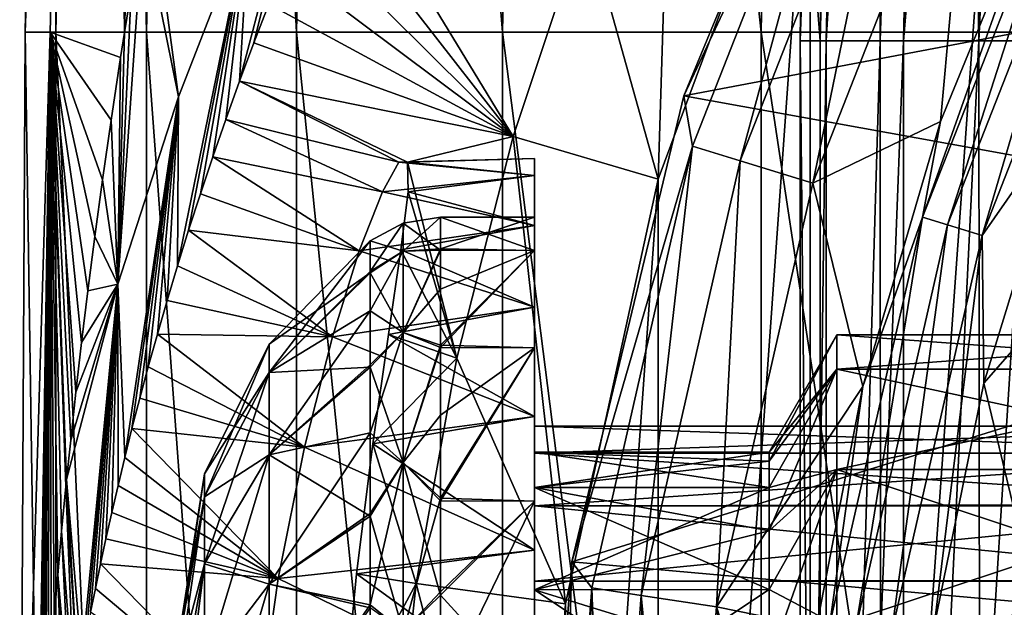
# Model space of a CAD drawing. Header units: metres. Extents: x -62 to 150, y -92 to 92.
# Tile 303 of 656: x -15.19 to -11, y 1.84 to 4.34. Entities that reach past the tile are written whole.
import ezdxf

# ---------------------------------------------------------------- set-up
doc = ezdxf.new("R2010")
doc.units = ezdxf.units.M
doc.layers.add('solid_500615', color=7, linetype='CONTINUOUS')

msp = doc.modelspace()

# ---------------------------------------------------------------- linework, layer by layer
at = {"layer": 'solid_500615'}
for points in [[(-15.168158, 4.287668), (-15.060764, 10.058664), (-14.852568, 12.938643, -1.909654)], [(-15.061986, 4.287669, -1.791527), (-15.168158, 4.287668), (-14.852568, 12.938643, -1.909654)], [(-14.74527, 4.285946, -3.556768), (-15.061986, 4.287669, -1.791527), (-14.852568, 12.938643, -1.909654)], [(-15.038392, 4.287668, 1.979842), (-14.974831, 12.938643), (-15.060764, 10.058664)], [(-14.846719, 12.938643, 1.954608), (-14.974831, 12.938643), (-15.038392, 4.287668, 1.979842)], [(-14.846719, 12.938643, 1.954608), (-15.038392, 4.287668, 1.979842), (-14.651315, 4.287668, 3.925808)], [(-14.74527, 4.285946, -3.556768), (-14.852568, 12.938643, -1.909654), (-14.487776, 12.938644, -3.788125)], [(-14.464576, 12.938643, 3.875771), (-14.846719, 12.938643, 1.954608), (-14.651315, 4.287668, 3.925808)], [(-14.716812, 4.461192, -3.66452), (-14.74527, 4.285946, -3.556768), (-14.487776, 12.938644, -3.788125)], [(-14.464576, 12.938643, 3.875771), (-14.651315, 4.287668, 3.925808), (-14.01355, 4.287668, 5.804603)], [(-13.83494, 12.938643, 5.730619), (-14.464576, 12.938643, 3.875771), (-14.01355, 4.287668, 5.804603)], [(-13.83494, 12.938643, 5.730619), (-14.01355, 4.287668, 5.804603), (-13.136009, 4.287668, 7.584079)], [(-12.968584, 12.938643, 7.487415), (-13.83494, 12.938643, 5.730619), (-13.136009, 4.287668, 7.584079)], [(-12.968584, 12.938643, 7.487415), (-13.136009, 4.287668, 7.584079), (-12.033709, 4.287668, 9.233789)], [(-11.880332, 12.938643, 9.116099), (-12.968584, 12.938643, 7.487415), (-12.033709, 4.287668, 9.233789)], [(-11.880332, 12.938643, 9.116099), (-12.033709, 4.287668, 9.233789), (-10.725507, 4.287668, 10.725507)], [(-10.588804, 12.938643, 10.588804), (-11.880332, 12.938643, 9.116099), (-10.725507, 4.287668, 10.725507)], [(-11.868361, 4.250968), (-11.856624, 5.200346), (-11.567932, 12.827892, 1.589976)], [(-11.757819, 4.250968, 1.616075), (-11.868361, 4.250968), (-11.567932, 12.827892, 1.589976)], [(-11.782944, 4.250968, -1.421354), (-11.67669, 12.827892), (-11.856624, 5.200346)], [(-11.567932, 12.827892, -1.589976), (-11.67669, 12.827892), (-11.782944, 4.250968, -1.421354)], [(-11.567932, 12.827892, -1.589976), (-11.782944, 4.250968, -1.421354), (-11.527919, 4.250968, -2.822249)], [(-11.757819, 4.250968, 1.616075), (-11.567932, 12.827892, 1.589976), (-11.243687, 12.827892, 3.150333)], [(-11.42825, 4.250968, 3.202046), (-11.757819, 4.250968, 1.616075), (-11.243687, 12.827892, 3.150333)], [(-11.243687, 12.827892, -3.150333), (-11.567932, 12.827892, -1.589976), (-11.527919, 4.250968, -2.822249)], [(-11.243687, 12.827892, -3.150333), (-11.527919, 4.250968, -2.822249), (-11.106958, 4.250968, -4.18252)], [(-11.42825, 4.250968, 3.202046), (-11.243687, 12.827892, 3.150333), (-10.709991, 12.827892, 4.652006)], [(-10.885796, 4.250968, 4.728368), (-11.42825, 4.250968, 3.202046), (-10.709991, 12.827892, 4.652006)], [(-10.709991, 12.827892, -4.652006), (-11.243687, 12.827892, -3.150333), (-11.106958, 4.250968, -4.18252)], [(-10.709991, 12.827892, -4.652006), (-11.106958, 4.250968, -4.18252), (-10.526122, 4.250968, -5.482587)], [(-15.038392, 4.287668, 1.979842), (-15.060764, 10.058664), (-15.168158, 4.287668)], [(-11.825717, -5.398914, -33), (-11.825717, 5.398914, -33), (-10.935655, 7.029237, -33)], [(-10.935655, -7.029237, -33), (-11.825717, -5.398914, -33), (-10.935655, 7.029237, -33)], [(-11.583344, 5.901281, -33), (-12.363877, 4.016718, -33), (-7.864641, 4.869028, -33)], [(-11.621624, 5.596679, -36.644981), (-12.363877, 4.016718, -33), (-11.583344, 5.901281, -33)], [(-12.409822, 5.667376, -30.20178), (-12.473087, 3.662042, -33), (-12.782509, 4.76763, -30.20178)], [(-12.409822, 5.667376, -30.20178), (-11.825717, 5.398914, -33), (-12.473087, 3.662042, -33)], [(-11.621624, 5.596679, -36.644981), (-12.325962, 3.802056, -36.644981), (-12.363877, 4.016718, -33)], [(-12.12293, 3.739429, -40.296143), (-12.325962, 3.802056, -36.644981), (-11.621624, 5.596679, -36.644981)], [(-11.430193, 5.504491, -40.296143), (-12.12293, 3.739429, -40.296143), (-11.621624, 5.596679, -36.644981)], [(-13.867735, 5.552179, -7.153459), (-14.194847, 4.241316, -7.338643), (-14.255876, 4.078034, -7.089981)], [(-14.213125, 4.789866, -5.977033), (-13.867735, 5.552179, -7.153459), (-14.255876, 4.078034, -7.089981)], [(-13.867735, 5.552179, -7.153459), (-14.130992, 4.406277, -7.590341), (-14.194847, 4.241316, -7.338643)], [(-11.430193, 5.504491, -40.296143), (-11.813667, 3.644034, -43.939133), (-12.12293, 3.739429, -40.296143)], [(-11.430193, 5.504491, -40.296143), (-11.138604, 5.364069, -43.939133), (-11.813667, 3.644034, -43.939133)], [(-12.473087, -3.662042, -33), (-12.473087, 3.662042, -33), (-11.825717, 5.398914, -33)], [(-11.825717, -5.398914, -33), (-12.473087, -3.662042, -33), (-11.825717, 5.398914, -33)], [(-11.813667, 3.644034, -43.939133), (-11.138604, 5.364069, -43.939133), (-11.270962, 3.906927, -47.566944)], [(-11.138604, 5.364069, -43.939133), (-10.769624, 5.129703, -47.566944), (-11.270962, 3.906927, -47.566944)], [(-11.782944, 4.250968, -1.421354), (-11.856624, 5.200346), (-11.868361, 4.250968)], [(-11.346405, 3.499902, -47.736504), (-10.769624, 5.129703, -47.566944), (-10.698042, 5.151906, -47.736504)], [(-11.346405, 3.499902, -47.736504), (-10.698042, 5.151906, -47.736504), (-11.239992, 3.467078, -47.876362)], [(-11.346405, 3.499902, -47.736504), (-11.270962, 3.906927, -47.566944), (-10.769624, 5.129703, -47.566944)], [(-10.698042, 5.151906, -47.736504), (-10.59771, 5.103588, -47.876362), (-11.239992, 3.467078, -47.876362)], [(-13.921778, 4.910663, -8.362004), (-13.845437, 5.082803, -8.626003), (-13.090059, 3.843588, -30.20178)], [(-13.845437, 5.082803, -8.626003), (-12.782509, 4.76763, -30.20178), (-13.090059, 3.843588, -30.20178)], [(-11.239992, 3.467078, -47.876362), (-10.59771, 5.103588, -47.876362), (-11.093368, 3.421851, -47.968102)], [(-10.59771, 5.103588, -47.876362), (-10.459463, 5.037012, -47.968102), (-11.093368, 3.421851, -47.968102)], [(-11.093368, 3.421851, -47.968102), (-10.459463, 5.037012, -47.968102), (-10.735038, 3.933686, -48)], [(-14.515214, 4.011753, -4.792316), (-14.666526, 4.757294, -3.846935), (-14.637876, 4.919006, -3.946765)], [(-14.515214, 4.011753, -4.792316), (-14.637876, 4.919006, -3.946765), (-14.213125, 4.789866, -5.977033)], [(-13.994617, 4.740814, -8.101774), (-13.921778, 4.910663, -8.362004), (-13.090059, 3.843588, -30.20178)], [(-12.363877, 4.016718, -33), (-8.62553, 3.340835, -33), (-7.864641, 4.869028, -33)], [(-14.213125, 4.789866, -5.977033), (-14.472713, 3.444464, -6.129144), (-14.519917, 3.293078, -5.900732)], [(-14.515214, 4.011753, -4.792316), (-14.213125, 4.789866, -5.977033), (-14.519917, 3.293078, -5.900732)], [(-14.213125, 4.789866, -5.977033), (-14.42261, 3.599301, -6.363318), (-14.472713, 3.444464, -6.129144)], [(-14.213125, 4.789866, -5.977033), (-14.369851, 3.756492, -6.601418), (-14.42261, 3.599301, -6.363318)], [(-14.213125, 4.789866, -5.977033), (-14.31424, 3.916261, -6.843979), (-14.369851, 3.756492, -6.601418)], [(-14.213125, 4.789866, -5.977033), (-14.255876, 4.078034, -7.089981), (-14.31424, 3.916261, -6.843979)], [(-14.774575, 3.214621, -3.602419), (-14.716812, 4.461192, -3.66452), (-14.666526, 4.757294, -3.846935)], [(-14.774575, 3.214621, -3.602419), (-14.666526, 4.757294, -3.846935), (-14.515214, 4.011753, -4.792316)], [(-14.064238, 4.572891, -7.844835), (-13.994617, 4.740814, -8.101774), (-13.090059, 3.843588, -30.20178)], [(-12.782509, 4.76763, -30.20178), (-12.473087, 3.662042, -33), (-13.090059, 3.843588, -30.20178)], [(-14.130992, 4.406277, -7.590341), (-14.064238, 4.572891, -7.844835), (-13.090059, 3.843588, -30.20178)], [(-14.774575, 3.214621, -3.602419), (-14.74527, 4.285946, -3.556768), (-14.716812, 4.461192, -3.66452)], [(-14.194847, 4.241316, -7.338643), (-14.130992, 4.406277, -7.590341), (-13.090059, 3.843588, -30.20178)], [(-15.192, 0), (-15.168158, 4.287668), (-15.061986, 4.287669, -1.791527)], [(-15.167284, -4.365465), (-15.192, 0), (-15.061986, 4.287669, -1.791527)], [(-15.037526, -4.365465, 1.979728), (-15.168158, 4.287668), (-15.192, 0)], [(-15.038392, 4.287668, 1.979842), (-15.168158, 4.287668), (-15.037526, -4.365465, 1.979728)], [(-15.12563, 0.152616, -1.418181), (-15.167284, -4.365465), (-15.061986, 4.287669, -1.791527)], [(-15.123478, 0.308839, -1.439971), (-15.12563, 0.152616, -1.418181), (-15.061986, 4.287669, -1.791527)], [(-15.119822, 0.469337, -1.4762), (-15.123478, 0.308839, -1.439971), (-15.061986, 4.287669, -1.791527)], [(-15.114792, 0.631377, -1.524538), (-15.119822, 0.469337, -1.4762), (-15.061986, 4.287669, -1.791527)], [(-15.108299, 0.79367, -1.584723), (-15.114792, 0.631377, -1.524538), (-15.061986, 4.287669, -1.791527)], [(-15.100653, 0.95683, -1.652597), (-15.108299, 0.79367, -1.584723), (-15.061986, 4.287669, -1.791527)], [(-15.091864, 1.120777, -1.727144), (-15.100653, 0.95683, -1.652597), (-15.061986, 4.287669, -1.791527)], [(-15.081957, 1.28639, -1.80727), (-15.091864, 1.120777, -1.727144), (-15.061986, 4.287669, -1.791527)], [(-15.070865, 1.453724, -1.892785), (-15.081957, 1.28639, -1.80727), (-15.061986, 4.287669, -1.791527)], [(-15.058554, 1.62458, -1.983142), (-15.070865, 1.453724, -1.892785), (-15.061986, 4.287669, -1.791527)], [(-14.762053, 4.179657, -3.491532), (-15.061986, 4.287669, -1.791527), (-14.74527, 4.285946, -3.556768)], [(-15.044929, 1.799085, -2.07833), (-15.058554, 1.62458, -1.983142), (-15.061986, 4.287669, -1.791527)], [(-15.029872, 1.978638, -2.178432), (-15.044929, 1.799085, -2.07833), (-15.061986, 4.287669, -1.791527)], [(-15.013269, 2.163347, -2.283469), (-15.029872, 1.978638, -2.178432), (-15.061986, 4.287669, -1.791527)], [(-14.994971, 2.354215, -2.393611), (-15.013269, 2.163347, -2.283469), (-15.061986, 4.287669, -1.791527)], [(-14.992064, 2.383453, -2.410621), (-14.994971, 2.354215, -2.393611), (-15.061986, 4.287669, -1.791527)], [(-14.974841, 2.551395, -2.508896), (-14.992064, 2.383453, -2.410621), (-15.061986, 4.287669, -1.791527)], [(-14.952731, 2.755404, -2.629374), (-14.974841, 2.551395, -2.508896), (-15.061986, 4.287669, -1.791527)], [(-14.92841, 2.967047, -2.755486), (-14.952731, 2.755404, -2.629374), (-15.061986, 4.287669, -1.791527)], [(-14.901611, 3.187318, -2.887684), (-14.92841, 2.967047, -2.755486), (-15.061986, 4.287669, -1.791527)], [(-14.871984, 3.417492, -3.02671), (-14.901611, 3.187318, -2.887684), (-15.061986, 4.287669, -1.791527)], [(-14.839194, 3.658488, -3.17302), (-14.871984, 3.417492, -3.02671), (-15.061986, 4.287669, -1.791527)], [(-14.802708, 3.912164, -3.327761), (-14.839194, 3.658488, -3.17302), (-15.061986, 4.287669, -1.791527)], [(-14.762053, 4.179657, -3.491532), (-14.802708, 3.912164, -3.327761), (-15.061986, 4.287669, -1.791527)], [(-15.038392, 4.287668, 1.979842), (-15.037526, -4.365465, 1.979728), (-14.650472, -4.365465, 3.925582)], [(-14.651315, 4.287668, 3.925808), (-15.038392, 4.287668, 1.979842), (-14.650472, -4.365465, 3.925582)], [(-14.774575, 3.214621, -3.602419), (-14.762053, 4.179657, -3.491532), (-14.74527, 4.285946, -3.556768)], [(-14.651315, 4.287668, 3.925808), (-14.650472, -4.365465, 3.925582), (-14.012744, -4.365465, 5.804268)], [(-14.01355, 4.287668, 5.804603), (-14.651315, 4.287668, 3.925808), (-14.012744, -4.365465, 5.804268)], [(-14.01355, 4.287668, 5.804603), (-14.012744, -4.365465, 5.804268), (-13.135254, -4.365465, 7.583642)], [(-13.136009, 4.287668, 7.584079), (-14.01355, 4.287668, 5.804603), (-13.135254, -4.365465, 7.583642)], [(-13.136009, 4.287668, 7.584079), (-13.135254, -4.365465, 7.583642), (-12.033015, -4.365465, 9.233257)], [(-12.033709, 4.287668, 9.233789), (-13.136009, 4.287668, 7.584079), (-12.033015, -4.365465, 9.233257)], [(-12.033709, 4.287668, 9.233789), (-12.033015, -4.365465, 9.233257), (-10.72489, -4.365465, 10.72489)], [(-10.725507, 4.287668, 10.725507), (-12.033709, 4.287668, 9.233789), (-10.72489, -4.365465, 10.72489)], [(-14.255876, 4.078034, -7.089981), (-14.194847, 4.241316, -7.338643), (-13.090059, 3.843588, -30.20178)], [(-11.867496, -4.328099), (-11.868361, 4.250968), (-11.757819, 4.250968, 1.616075)], [(-11.781221, -4.328099, -1.428386), (-11.868361, 4.250968), (-11.867496, -4.328099)], [(-11.782944, 4.250968, -1.421354), (-11.868361, 4.250968), (-11.781221, -4.328099, -1.428386)], [(-11.756961, -4.328099, 1.615957), (-11.867496, -4.328099), (-11.757819, 4.250968, 1.616075)], [(-11.782944, 4.250968, -1.421354), (-11.781221, -4.328099, -1.428386), (-11.527919, 4.250968, -2.822249)], [(-11.527919, 4.250968, -2.822249), (-11.781221, -4.328099, -1.428386), (-11.523651, -4.328099, -2.836003)], [(-11.756961, -4.328099, 1.615957), (-11.757819, 4.250968, 1.616075), (-11.42825, 4.250968, 3.202046)], [(-11.427417, -4.328099, 3.201812), (-11.756961, -4.328099, 1.615957), (-11.42825, 4.250968, 3.202046)], [(-11.527919, 4.250968, -2.822249), (-11.523651, -4.328099, -2.836003), (-11.106958, 4.250968, -4.18252)], [(-11.106958, 4.250968, -4.18252), (-11.523651, -4.328099, -2.836003), (-11.098532, -4.328099, -4.202386)], [(-11.427417, -4.328099, 3.201812), (-11.42825, 4.250968, 3.202046), (-10.885796, 4.250968, 4.728368)], [(-10.885001, -4.328099, 4.728023), (-11.427417, -4.328099, 3.201812), (-10.885796, 4.250968, 4.728368)], [(-11.106958, 4.250968, -4.18252), (-11.098532, -4.328099, -4.202386), (-10.526122, 4.250968, -5.482587)], [(-10.526122, 4.250968, -5.482587), (-11.098532, -4.328099, -4.202386), (-10.512043, -4.328099, -5.507668)], [(-14.774575, 3.214621, -3.602419), (-14.802708, 3.912164, -3.327761), (-14.762053, 4.179657, -3.491532)], [(-13.576791, 3.734347, -21.657721), (-14.31424, 3.916261, -6.843979), (-14.255876, 4.078034, -7.089981)], [(-13.540338, 3.733923, -22.34687), (-14.255876, 4.078034, -7.089981), (-13.090059, 3.843588, -30.20178)], [(-13.540338, 3.733923, -22.34687), (-13.576791, 3.734347, -21.657721), (-14.255876, 4.078034, -7.089981)], [(-14.774575, 3.214621, -3.602419), (-14.515214, 4.011753, -4.792316), (-14.744657, 2.476878, -4.680132)], [(-14.515214, 4.011753, -4.792316), (-14.713731, 2.600808, -4.863965), (-14.744657, 2.476878, -4.680132)], [(-14.515214, 4.011753, -4.792316), (-14.680366, 2.729667, -5.055821), (-14.713731, 2.600808, -4.863965)], [(-14.515214, 4.011753, -4.792316), (-14.644451, 2.863337, -5.255451), (-14.680366, 2.729667, -5.055821)], [(-14.515214, 4.011753, -4.792316), (-14.605782, 3.002023, -5.463104), (-14.644451, 2.863337, -5.255451)], [(-14.515214, 4.011753, -4.792316), (-14.564222, 3.145601, -5.678756), (-14.605782, 3.002023, -5.463104)], [(-14.515214, 4.011753, -4.792316), (-14.519917, 3.293078, -5.900732), (-14.564222, 3.145601, -5.678756)], [(-12.363877, 4.016718, -33), (-12.839992, 2.033341, -33), (-8.62553, 3.340835, -33)], [(-12.325962, 3.802056, -36.644981), (-12.839992, 2.033341, -33), (-12.363877, 4.016718, -33)], [(-14.774575, 3.214621, -3.602419), (-14.839194, 3.658488, -3.17302), (-14.802708, 3.912164, -3.327761)], [(-13.646555, 3.608002, -20.977835), (-14.369851, 3.756492, -6.601418), (-14.31424, 3.916261, -6.843979)], [(-13.576791, 3.734347, -21.657721), (-13.646555, 3.608002, -20.977835), (-14.31424, 3.916261, -6.843979)], [(-11.813667, 3.644034, -43.939133), (-11.270962, 3.906927, -47.566944), (-11.600495, 2.779775, -47.566944)], [(-11.346405, 3.499902, -47.736504), (-11.600495, 2.779775, -47.566944), (-11.270962, 3.906927, -47.566944)], [(-11.093368, 3.421851, -47.968102), (-10.735038, 3.933686, -48), (-11.086401, 2.793801, -48)], [(-11.086401, 2.793801, -48), (-10.735038, 3.933686, -48), (-10.40414, 3.571187, -48)], [(-13.540338, 3.733923, -22.34687), (-13.090059, 3.843588, -30.20178), (-13.330906, 2.899961, -30.20178)], [(-13.090059, 3.843588, -30.20178), (-12.866927, 1.854156, -33), (-13.330906, 2.899961, -30.20178)], [(-13.090059, 3.843588, -30.20178), (-12.473087, 3.662042, -33), (-12.866927, 1.854156, -33)], [(-12.325962, 3.802056, -36.644981), (-12.754958, 1.922501, -36.644981), (-12.839992, 2.033341, -33)], [(-12.544859, 1.890833, -40.296143), (-12.754958, 1.922501, -36.644981), (-12.325962, 3.802056, -36.644981)], [(-12.12293, 3.739429, -40.296143), (-12.544859, 1.890833, -40.296143), (-12.325962, 3.802056, -36.644981)], [(-13.745533, 3.357125, -20.329008), (-14.42261, 3.599301, -6.363318), (-14.369851, 3.756492, -6.601418)], [(-13.646555, 3.608002, -20.977835), (-13.745533, 3.357125, -20.329008), (-14.369851, 3.756492, -6.601418)], [(-13, 3.678005, -21.269817), (-13.646555, 3.608002, -20.977835), (-13.576791, 3.734347, -21.657721)], [(-13, 3.749419, -22), (-13.576791, 3.734347, -21.657721), (-13.540338, 3.733923, -22.34687)], [(-13, 3.678005, -21.269817), (-13.576791, 3.734347, -21.657721), (-13, 3.749419, -22)], [(-13, 3.749419, -22), (-13.540338, 3.733923, -22.34687), (-13, 3.678005, -22.730183)], [(-13.538171, 3.607856, -23.02268), (-13.540338, 3.733923, -22.34687), (-13.330906, 2.899961, -30.20178)], [(-13, 3.678005, -22.730183), (-13.540338, 3.733923, -22.34687), (-13.538171, 3.607856, -23.02268)], [(-13, 3.678005, -21.269817), (-13, 3.749419, -22), (-13, 3.678005, -22.730183)], [(-12.12293, 3.739429, -40.296143), (-12.224833, 1.842597, -43.939133), (-12.544859, 1.890833, -40.296143)], [(-12.12293, 3.739429, -40.296143), (-11.813667, 3.644034, -43.939133), (-12.224833, 1.842597, -43.939133)], [(-14.774575, 3.214621, -3.602419), (-14.871984, 3.417492, -3.02671), (-14.839194, 3.658488, -3.17302)], [(-13, 3.463988, -20.563875), (-13.646555, 3.608002, -20.977835), (-13, 3.678005, -21.269817)], [(-13, 3.678005, -22.730183), (-13.538171, 3.607856, -23.02268), (-13, 3.463988, -23.436125)], [(-13, 3.678005, -21.269817), (-13, 3.678005, -22.730183), (-13, 3.463988, -23.436125)], [(-13, 3.463988, -20.563875), (-13, 3.678005, -21.269817), (-13, 3.463988, -23.436125)], [(-12.866927, -1.854156, -33), (-12.866927, 1.854156, -33), (-12.473087, 3.662042, -33)], [(-12.473087, -3.662042, -33), (-12.866927, -1.854156, -33), (-12.473087, 3.662042, -33)], [(-13, 3.463988, -20.563875), (-13.745533, 3.357125, -20.329008), (-13.646555, 3.608002, -20.977835)], [(-13.568355, 3.361245, -23.662689), (-13.538171, 3.607856, -23.02268), (-13.330906, 2.899961, -30.20178)], [(-13, 3.463988, -23.436125), (-13.538171, 3.607856, -23.02268), (-13.568355, 3.361245, -23.662689)], [(-12.224833, 1.842597, -43.939133), (-11.813667, 3.644034, -43.939133), (-11.600495, 2.779775, -47.566944)], [(-13.745533, 3.357125, -20.329008), (-14.472713, 3.444464, -6.129144), (-14.42261, 3.599301, -6.363318)], [(-11.086401, 2.793801, -48), (-10.40414, 3.571187, -48), (-10.85002, 1.810227, -48)], [(-13.558114, 3.355956, -21.100775), (-13.4, 3.365082, -21.037596), (-13.4, 3.5, -22)], [(-13.558114, 3.474342, -22), (-13.4, 3.5, -22), (-13.4, 3.359258, -22.982542)], [(-13.558114, 3.355956, -21.100775), (-13.4, 3.5, -22), (-13.558114, 3.474342, -22)], [(-13.4, 3.365082, -21.037596), (-13, 3.5, -22), (-13.4, 3.5, -22)], [(-13, 3.358225, -22.986063), (-13.4, 3.5, -22), (-13, 3.5, -22)], [(-13.4, 3.359258, -22.982542), (-13.4, 3.5, -22), (-13, 3.358225, -22.986063)], [(-13.4, 3.365082, -21.037596), (-13, 3.358225, -21.013937), (-13, 3.5, -22)], [(-13, 2.5, -22), (-13, 3.5, -22), (-13, 3.358225, -21.013937)], [(-13, 2.349245, -22.854944), (-13, 3.358225, -22.986063), (-13, 3.5, -22)], [(-13, 2.5, -22), (-13, 2.349245, -22.854944), (-13, 3.5, -22)], [(-11.741308, 1.769718, -47.736504), (-11.600495, 2.779775, -47.566944), (-11.346405, 3.499902, -47.736504)], [(-11.741308, 1.769718, -47.736504), (-11.346405, 3.499902, -47.736504), (-11.631192, 1.75312, -47.876362)], [(-11.346405, 3.499902, -47.736504), (-11.239992, 3.467078, -47.876362), (-11.631192, 1.75312, -47.876362)], [(-13.86014, 2.990896, -19.737913), (-14.519917, 3.293078, -5.900732), (-14.472713, 3.444464, -6.129144)], [(-13.745533, 3.357125, -20.329008), (-13.86014, 2.990896, -19.737913), (-14.472713, 3.444464, -6.129144)], [(-13, 3.117292, -19.91655), (-13.745533, 3.357125, -20.329008), (-13, 3.463988, -20.563875)], [(-13.558114, 3.474342, -22), (-13.7, 3.4, -22), (-13.7, 3.268937, -21.065092)], [(-13.558114, 3.355956, -22.899225), (-13.7, 3.4, -22), (-13.558114, 3.474342, -22)], [(-13.558114, 3.355956, -21.100775), (-13.558114, 3.474342, -22), (-13.7, 3.268937, -21.065092)], [(-13, 3.463988, -23.436125), (-13.568355, 3.361245, -23.662689), (-13, 3.117292, -24.08345)], [(-13.558114, 3.355956, -22.899225), (-13.558114, 3.474342, -22), (-13.4, 3.359258, -22.982542)], [(-13, 3.463988, -20.563875), (-13, 3.463988, -23.436125), (-13, 3.117292, -24.08345)], [(-13, 3.117292, -19.91655), (-13, 3.463988, -20.563875), (-13, 3.117292, -24.08345)], [(-11.631192, 1.75312, -47.876362), (-11.239992, 3.467078, -47.876362), (-11.479464, 1.730251, -47.968102)], [(-11.239992, 3.467078, -47.876362), (-11.093368, 3.421851, -47.968102), (-11.479464, 1.730251, -47.968102)], [(-14.774575, 3.214621, -3.602419), (-14.901611, 3.187318, -2.887684), (-14.871984, 3.417492, -3.02671)], [(-14.129849, 2.839268, -21.166315), (-13.7, 3.268937, -21.065092), (-13.7, 3.4, -22)], [(-14.129849, 2.959133, -22), (-14.129849, 2.839268, -21.166315), (-13.7, 3.4, -22)], [(-13.7, 3.263279, -22.95447), (-14.129849, 2.959133, -22), (-13.7, 3.4, -22)], [(-13.558114, 3.355956, -22.899225), (-13.7, 3.263279, -22.95447), (-13.7, 3.4, -22)], [(-11.479464, 1.730251, -47.968102), (-11.093368, 3.421851, -47.968102), (-11.296724, 1.760431, -48)], [(-11.093368, 3.421851, -47.968102), (-11.086401, 2.793801, -48), (-11.296724, 1.760431, -48)], [(-13, 3.117292, -19.91655), (-13.86014, 2.990896, -19.737913), (-13.745533, 3.357125, -20.329008)], [(-13.558114, 3.355956, -21.100775), (-13.7, 3.268937, -21.065092), (-13.7, 3.101894, -20.607788)], [(-13.558114, 3.355956, -21.100775), (-13.7, 3.101894, -20.607788), (-13.558114, 3.008868, -20.262829)], [(-13.558114, 3.008868, -23.737171), (-13.7, 3.263279, -22.95447), (-13.558114, 3.355956, -22.899225)], [(-13.621417, 3.000324, -24.249567), (-13.568355, 3.361245, -23.662689), (-13.330906, 2.899961, -30.20178)], [(-13, 3.117292, -24.08345), (-13.568355, 3.361245, -23.662689), (-13.621417, 3.000324, -24.249567)], [(-13.558114, 3.008868, -20.262829), (-13.4, 3.193126, -20.566841), (-13.4, 3.365082, -21.037596)], [(-13.558114, 3.355956, -21.100775), (-13.558114, 3.008868, -20.262829), (-13.4, 3.365082, -21.037596)], [(-13.558114, 3.008868, -23.737171), (-13.4, 3.359258, -22.982542), (-13.4, 2.945704, -23.890192)], [(-13.558114, 3.008868, -23.737171), (-13.558114, 3.355956, -22.899225), (-13.4, 3.359258, -22.982542)], [(-13.4, 3.365082, -21.037596), (-13.4, 3.193126, -20.566841), (-13, 3.358225, -21.013937)], [(-13.4, 2.945704, -23.890192), (-13.4, 3.359258, -22.982542), (-13, 3.358225, -22.986063)], [(-13.4, 2.955675, -20.125437), (-13, 2.944387, -20.107758), (-13, 3.358225, -21.013937)], [(-13.4, 3.193126, -20.566841), (-13.4, 2.955675, -20.125437), (-13, 3.358225, -21.013937)], [(-13.4, 2.945704, -23.890192), (-13, 3.358225, -22.986063), (-13, 2.944387, -23.892242)], [(-13, 1.915027, -20.392967), (-13, 3.358225, -21.013937), (-13, 2.944387, -20.107758)], [(-13, 2.349245, -21.145056), (-13, 2.5, -22), (-13, 3.358225, -21.013937)], [(-13, 1.915027, -20.392967), (-13, 2.349245, -21.145056), (-13, 3.358225, -21.013937)], [(-13, 1.915027, -23.607033), (-13, 2.944387, -23.892242), (-13, 3.358225, -22.986063)], [(-13, 2.349245, -22.854944), (-13, 1.915027, -23.607033), (-13, 3.358225, -22.986063)], [(-12.839992, 2.033341, -33), (-9.092575, 1.699134, -33), (-8.62553, 3.340835, -33)], [(-13.86014, 2.990896, -19.737913), (-14.564222, 3.145601, -5.678756), (-14.519917, 3.293078, -5.900732)], [(-14.129849, 2.839268, -21.166315), (-13.7, 3.101894, -20.607788), (-13.7, 3.268937, -21.065092)], [(-14.129849, 2.839268, -22.833685), (-14.129849, 2.959133, -22), (-13.7, 3.263279, -22.95447)], [(-14.129849, 2.839268, -22.833685), (-13.7, 3.263279, -22.95447), (-13.7, 2.861541, -23.836187)], [(-13.558114, 3.008868, -23.737171), (-13.7, 2.861541, -23.836187), (-13.7, 3.263279, -22.95447)], [(-14.774575, 3.214621, -3.602419), (-14.926723, 1.624216, -3.440048), (-14.992064, 2.383453, -2.410621)], [(-14.774575, 3.214621, -3.602419), (-14.992064, 2.383453, -2.410621), (-14.974841, 2.551395, -2.508896)], [(-14.774575, 3.214621, -3.602419), (-14.974841, 2.551395, -2.508896), (-14.952731, 2.755404, -2.629374)], [(-14.774575, 3.214621, -3.602419), (-14.952731, 2.755404, -2.629374), (-14.92841, 2.967047, -2.755486)], [(-14.774575, 3.214621, -3.602419), (-14.92841, 2.967047, -2.755486), (-14.901611, 3.187318, -2.887684)], [(-14.774575, 3.214621, -3.602419), (-14.908881, 1.720417, -3.576853), (-14.926723, 1.624216, -3.440048)], [(-14.774575, 3.214621, -3.602419), (-14.889886, 1.818957, -3.718056), (-14.908881, 1.720417, -3.576853)], [(-14.774575, 3.214621, -3.602419), (-14.869625, 1.920154, -3.864079), (-14.889886, 1.818957, -3.718056)], [(-14.774575, 3.214621, -3.602419), (-14.847931, 2.024562, -4.015554), (-14.869625, 1.920154, -3.864079)], [(-14.774575, 3.214621, -3.602419), (-14.82479, 2.131884, -4.172158), (-14.847931, 2.024562, -4.015554)], [(-14.774575, 3.214621, -3.602419), (-14.799953, 2.242932, -4.334955), (-14.82479, 2.131884, -4.172158)], [(-14.774575, 3.214621, -3.602419), (-14.773276, 2.357937, -4.504269), (-14.799953, 2.242932, -4.334955)], [(-14.774575, 3.214621, -3.602419), (-14.744657, 2.476878, -4.680132), (-14.773276, 2.357937, -4.504269)], [(-13.558114, 3.008868, -20.262829), (-13.4, 2.955675, -20.125437), (-13.4, 3.193126, -20.566841)], [(-13.86014, 2.990896, -19.737913), (-14.605782, 3.002023, -5.463104), (-14.564222, 3.145601, -5.678756)], [(-13, 2.65239, -19.34955), (-13.86014, 2.990896, -19.737913), (-13, 3.117292, -19.91655)], [(-13, 3.117292, -24.08345), (-13.621417, 3.000324, -24.249567), (-13, 2.65239, -24.65045)], [(-13, 3.117292, -19.91655), (-13, 3.117292, -24.08345), (-13, 2.65239, -24.65045)], [(-13, 2.65239, -19.34955), (-13, 3.117292, -19.91655), (-13, 2.65239, -24.65045)], [(-14.129849, 2.489382, -20.400171), (-13.7, 2.871227, -20.178995), (-13.7, 3.101894, -20.607788)], [(-14.129849, 2.839268, -21.166315), (-14.129849, 2.489382, -20.400171), (-13.7, 3.101894, -20.607788)], [(-13.558114, 3.008868, -20.262829), (-13.7, 3.101894, -20.607788), (-13.7, 2.871227, -20.178995)], [(-13.97938, 2.521143, -19.22397), (-14.644451, 2.863337, -5.255451), (-14.605782, 3.002023, -5.463104)], [(-13.86014, 2.990896, -19.737913), (-13.97938, 2.521143, -19.22397), (-14.605782, 3.002023, -5.463104)], [(-13, 2.65239, -19.34955), (-13.97938, 2.521143, -19.22397), (-13.86014, 2.990896, -19.737913)], [(-13.558114, 3.008868, -20.262829), (-13.7, 2.871227, -20.178995), (-13.7, 2.581744, -19.787626)], [(-13.558114, 3.008868, -20.262829), (-13.7, 2.581744, -19.787626), (-13.558114, 2.456731, -19.54327)], [(-13.558114, 2.456731, -24.45673), (-13.7, 2.861541, -23.836187), (-13.558114, 3.008868, -23.737171)], [(-13.688111, 2.535813, -24.762634), (-13.621417, 3.000324, -24.249567), (-13.330906, 2.899961, -30.20178)], [(-13, 2.65239, -24.65045), (-13.621417, 3.000324, -24.249567), (-13.688111, 2.535813, -24.762634)], [(-13.558114, 3.008868, -20.262829), (-13.558114, 2.456731, -19.54327), (-13.4, 2.955675, -20.125437)], [(-13.558114, 2.456731, -24.45673), (-13.558114, 3.008868, -23.737171), (-13.4, 2.945704, -23.890192)], [(-11.711325, 3, -22), (-12, 2.5, -22), (-12, 2.462019, -21.56588)], [(-11.711325, 2.853169, -22.927052), (-12, 2.5, -22), (-11.711325, 3, -22)], [(-11.711325, 2.853169, -21.072948), (-11.711325, 3, -22), (-12, 2.462019, -21.56588)], [(-9.716506, 3, -22), (-11.711325, 3, -22), (-11.711325, 2.853169, -21.072948)], [(-9.716506, 2.853169, -22.927052), (-11.711325, 3, -22), (-9.716506, 3, -22)], [(-9.716506, 2.853169, -22.927052), (-11.711325, 2.853169, -22.927052), (-11.711325, 3, -22)], [(-9.716506, 2.853169, -21.072948), (-9.716506, 3, -22), (-11.711325, 2.853169, -21.072948)], [(-14.405404, 2.310278, -21.321642), (-14.129849, 2.839268, -21.166315), (-14.129849, 2.959133, -22)], [(-14.405404, 2.310278, -21.321642), (-14.129849, 2.959133, -22), (-14.405404, 2.407811, -22)], [(-14.129849, 2.839268, -22.833685), (-14.405404, 2.407811, -22), (-14.129849, 2.959133, -22)], [(-13.558114, 2.456731, -19.54327), (-13.4, 2.657677, -19.722555), (-13.4, 2.955675, -20.125437)], [(-13.558114, 2.456731, -24.45673), (-13.4, 2.945704, -23.890192), (-13.4, 2.292925, -24.644333)], [(-13.4, 2.955675, -20.125437), (-13.4, 2.657677, -19.722555), (-13, 2.944387, -20.107758)], [(-13.4, 2.292925, -24.644333), (-13.4, 2.945704, -23.890192), (-13, 2.944387, -23.892242)], [(-13.4, 2.305091, -19.366266), (-13, 2.292012, -19.354876), (-13, 2.944387, -20.107758)], [(-13.4, 2.657677, -19.722555), (-13.4, 2.305091, -19.366266), (-13, 2.944387, -20.107758)], [(-13.4, 2.292925, -24.644333), (-13, 2.944387, -23.892242), (-13, 2.292012, -24.645124)], [(-13, 1.25, -19.834936), (-13, 2.944387, -20.107758), (-13, 2.292012, -19.354876)], [(-13, 1.25, -19.834936), (-13, 1.915027, -20.392967), (-13, 2.944387, -20.107758)], [(-13, 0.434218, -24.461979), (-13, 2.292012, -24.645124), (-13, 2.944387, -23.892242)], [(-13, 1.25, -24.165064), (-13, 0.434218, -24.461979), (-13, 2.944387, -23.892242)], [(-13, 1.915027, -23.607033), (-13, 1.25, -24.165064), (-13, 2.944387, -23.892242)], [(-13.688111, 2.535813, -24.762634), (-13.330906, 2.899961, -30.20178), (-13.503821, 1.941556, -30.20178)], [(-13.330906, 2.899961, -30.20178), (-12.866927, 1.854156, -33), (-13.503821, 1.941556, -30.20178)], [(-13.97938, 2.521143, -19.22397), (-14.680366, 2.729667, -5.055821), (-14.644451, 2.863337, -5.255451)], [(-14.129849, 2.489382, -20.400171), (-13.7, 2.581744, -19.787626), (-13.7, 2.871227, -20.178995)], [(-14.129849, 2.489382, -23.599829), (-13.7, 2.861541, -23.836187), (-13.7, 2.227413, -24.568781)], [(-14.129849, 2.489382, -23.599829), (-14.129849, 2.839268, -22.833685), (-13.7, 2.861541, -23.836187)], [(-13.558114, 2.456731, -24.45673), (-13.7, 2.227413, -24.568781), (-13.7, 2.861541, -23.836187)], [(-11.711325, 2.853169, -22.927052), (-12, 2.462019, -22.43412), (-12, 2.5, -22)], [(-11.711325, 2.853169, -21.072948), (-12, 2.462019, -21.56588), (-12, 2.349231, -21.144949)], [(-11.711325, 2.853169, -21.072948), (-12, 2.349231, -21.144949), (-12, 2.165064, -20.75)], [(-11.711325, 2.427051, -20.236645), (-11.711325, 2.853169, -21.072948), (-12, 2.165064, -20.75)], [(-11.711325, 2.853169, -22.927052), (-12, 2.349231, -22.855051), (-12, 2.462019, -22.43412)], [(-11.711325, 2.853169, -22.927052), (-11.711325, 2.427051, -23.763355), (-12, 2.349231, -22.855051)], [(-9.716506, 2.853169, -21.072948), (-11.711325, 2.853169, -21.072948), (-11.711325, 2.427051, -20.236645)], [(-9.716506, 2.427051, -20.236645), (-9.716506, 2.853169, -21.072948), (-11.711325, 2.427051, -20.236645)], [(-9.716506, 2.427051, -23.763355), (-11.711325, 2.427051, -23.763355), (-11.711325, 2.853169, -22.927052)], [(-9.716506, 2.853169, -22.927052), (-9.716506, 2.427051, -23.763355), (-11.711325, 2.853169, -22.927052)], [(-14.405404, 2.025579, -20.698238), (-14.129849, 2.489382, -20.400171), (-14.129849, 2.839268, -21.166315)], [(-14.405404, 2.025579, -20.698238), (-14.129849, 2.839268, -21.166315), (-14.405404, 2.310278, -21.321642)], [(-14.405404, 2.310278, -22.678358), (-14.405404, 2.407811, -22), (-14.129849, 2.839268, -22.833685)], [(-14.405404, 2.310278, -22.678358), (-14.129849, 2.839268, -22.833685), (-14.129849, 2.489382, -23.599829)], [(-12.224833, 1.842597, -43.939133), (-11.600495, 2.779775, -47.566944), (-11.799036, 1.755392, -47.566944)], [(-11.741308, 1.769718, -47.736504), (-11.799036, 1.755392, -47.566944), (-11.600495, 2.779775, -47.566944)], [(-11.296724, 1.760431, -48), (-11.086401, 2.793801, -48), (-10.85002, 1.810227, -48)], [(-13.97938, 2.521143, -19.22397), (-14.713731, 2.600808, -4.863965), (-14.680366, 2.729667, -5.055821)], [(-13, 2.082751, -18.881601), (-13.97938, 2.521143, -19.22397), (-13, 2.65239, -19.34955)], [(-13, 2.65239, -24.65045), (-13.688111, 2.535813, -24.762634), (-13, 2.082751, -25.118399)], [(-13.558114, 2.456731, -19.54327), (-13.4, 2.305091, -19.366266), (-13.4, 2.657677, -19.722555)], [(-13, 2.65239, -19.34955), (-13, 2.496523, -21.188831), (-13, 2.272404, -20.686857)], [(-13, 2.082751, -18.881601), (-13, 2.65239, -19.34955), (-13, 2.272404, -20.686857)], [(-13, 2.65239, -19.34955), (-13, 2.610259, -21.726669), (-13, 2.496523, -21.188831)], [(-13, 2.65239, -19.34955), (-13, 2.610259, -22.273331), (-13, 2.610259, -21.726669)], [(-13, 2.65239, -24.65045), (-13, 2.082751, -25.118399), (-13, 2.610259, -22.273331)], [(-13, 2.65239, -19.34955), (-13, 2.65239, -24.65045), (-13, 2.610259, -22.273331)], [(-14.091491, 1.962095, -18.804272), (-14.744657, 2.476878, -4.680132), (-14.713731, 2.600808, -4.863965)], [(-13.97938, 2.521143, -19.22397), (-14.091491, 1.962095, -18.804272), (-14.713731, 2.600808, -4.863965)], [(-13, 2.610259, -22.273331), (-9.683069, 2.497633, -22.805447), (-9.653044, 2.611273, -22.268257)], [(-13, 2.610259, -21.726669), (-9.653044, 2.611273, -22.268257), (-9.653319, 2.610254, -21.721945)], [(-13, 2.610259, -22.273331), (-9.653044, 2.611273, -22.268257), (-13, 2.610259, -21.726669)], [(-13, 2.496523, -22.811169), (-9.683069, 2.497633, -22.805447), (-13, 2.610259, -22.273331)], [(-13, 2.610259, -21.726669), (-9.653319, 2.610254, -21.721945), (-13, 2.496523, -21.188831)], [(-13, 2.082751, -25.118399), (-13, 2.496523, -22.811169), (-13, 2.610259, -22.273331)], [(-13, 2.496523, -21.188831), (-9.653319, 2.610254, -21.721945), (-9.683895, 2.494428, -21.184792)], [(-14.129849, 1.93782, -19.763636), (-13.7, 2.239231, -19.441515), (-13.7, 2.581744, -19.787626)], [(-14.129849, 2.489382, -20.400171), (-14.129849, 1.93782, -19.763636), (-13.7, 2.581744, -19.787626)], [(-13.558114, 2.456731, -19.54327), (-13.7, 2.581744, -19.787626), (-13.7, 2.239231, -19.441515)], [(-13, 2.082751, -18.881601), (-14.091491, 1.962095, -18.804272), (-13.97938, 2.521143, -19.22397)], [(-13.75826, 1.982739, -25.182962), (-13.688111, 2.535813, -24.762634), (-13.503821, 1.941556, -30.20178)], [(-13, 2.082751, -25.118399), (-13.688111, 2.535813, -24.762634), (-13.75826, 1.982739, -25.182962)], [(-14.091491, 1.962095, -18.804272), (-14.773276, 2.357937, -4.504269), (-14.744657, 2.476878, -4.680132)], [(-14.405404, 1.576781, -20.180298), (-14.129849, 1.93782, -19.763636), (-14.129849, 2.489382, -20.400171)], [(-14.405404, 1.576781, -20.180298), (-14.129849, 2.489382, -20.400171), (-14.405404, 2.025579, -20.698238)], [(-14.405404, 2.025579, -23.301762), (-14.129849, 2.489382, -23.599829), (-14.129849, 1.93782, -24.236364)], [(-14.405404, 2.310278, -22.678358), (-14.129849, 2.489382, -23.599829), (-14.405404, 2.025579, -23.301762)], [(-14.129849, 1.93782, -24.236364), (-14.129849, 2.489382, -23.599829), (-13.7, 2.227413, -24.568781)], [(-12, 2.349231, -22.855051), (-13, 2.349245, -22.854944), (-13, 2.5, -22)], [(-12, 2.5, -22), (-13, 2.5, -22), (-13, 2.349245, -21.145056)], [(-12, 2.462019, -22.43412), (-13, 2.5, -22), (-12, 2.5, -22)], [(-12, 2.462019, -22.43412), (-12, 2.349231, -22.855051), (-13, 2.5, -22)], [(-12, 2.462019, -21.56588), (-12, 2.5, -22), (-13, 2.349245, -21.145056)], [(-13, 2.496523, -22.811169), (-9.737272, 2.277176, -23.30612), (-9.683069, 2.497633, -22.805447)], [(-13, 2.272404, -23.313143), (-9.737272, 2.277176, -23.30612), (-13, 2.496523, -22.811169)], [(-13, 2.496523, -21.188831), (-9.683895, 2.494428, -21.184792), (-13, 2.272404, -20.686857)], [(-13, 2.082751, -25.118399), (-13, 2.272404, -23.313143), (-13, 2.496523, -22.811169)], [(-13, 2.272404, -20.686857), (-9.683895, 2.494428, -21.184792), (-9.738569, 2.271624, -20.684555)], [(-13.558114, 2.456731, -19.54327), (-13.7, 2.239231, -19.441515), (-13.7, 1.850887, -19.147945)], [(-13.558114, 2.456731, -19.54327), (-13.7, 1.850887, -19.147945), (-13.558114, 1.737171, -18.991133)], [(-13.558114, 1.737171, -25.008867), (-13.7, 2.227413, -24.568781), (-13.558114, 2.456731, -24.45673)], [(-13.558114, 2.456731, -19.54327), (-13.558114, 1.737171, -18.991133), (-13.4, 2.305091, -19.366266)], [(-13.558114, 2.456731, -24.45673), (-13.4, 2.292925, -24.644333), (-13.4, 1.891666, -24.944757)], [(-13.558114, 1.737171, -25.008867), (-13.558114, 2.456731, -24.45673), (-13.4, 1.891666, -24.944757)], [(-12, 2.349231, -21.144949), (-12, 2.462019, -21.56588), (-13, 2.349245, -21.145056)], [(-14.405404, 2.407811, -22), (-14.5, 1.8, -22), (-14.5, 1.765427, -21.648966)], [(-14.405404, 2.310278, -22.678358), (-14.5, 1.8, -22), (-14.405404, 2.407811, -22)], [(-14.405404, 2.310278, -21.321642), (-14.405404, 2.407811, -22), (-14.5, 1.765427, -21.648966)], [(-11.711325, 2.427051, -20.236645), (-12, 2.165064, -20.75), (-12, 1.915111, -20.39303)], [(-11.711325, 2.427051, -20.236645), (-12, 1.915111, -20.39303), (-12, 1.606969, -20.084888)], [(-11.711325, 1.763356, -19.572948), (-11.711325, 2.427051, -20.236645), (-12, 1.606969, -20.084888)], [(-11.711325, 2.427051, -23.763355), (-12, 1.915111, -23.60697), (-12, 2.165064, -23.25)], [(-11.711325, 2.427051, -23.763355), (-11.711325, 1.763356, -24.427052), (-12, 1.915111, -23.60697)], [(-11.711325, 2.427051, -23.763355), (-12, 2.165064, -23.25), (-12, 2.349231, -22.855051)], [(-9.716506, 2.427051, -20.236645), (-11.711325, 2.427051, -20.236645), (-11.711325, 1.763356, -19.572948)], [(-9.716506, 1.763356, -19.572948), (-9.716506, 2.427051, -20.236645), (-11.711325, 1.763356, -19.572948)], [(-9.716506, 1.763356, -24.427052), (-11.711325, 1.763356, -24.427052), (-11.711325, 2.427051, -23.763355)], [(-9.716506, 2.427051, -23.763355), (-9.716506, 1.763356, -24.427052), (-11.711325, 2.427051, -23.763355)], [(-14.994971, 2.354215, -2.393611), (-14.959125, 1.43889, -3.179944), (-15.013269, 2.163347, -2.283469)], [(-14.992064, 2.383453, -2.410621), (-14.943439, 1.530501, -3.30783), (-14.994971, 2.354215, -2.393611)], [(-14.994971, 2.354215, -2.393611), (-14.943439, 1.530501, -3.30783), (-14.959125, 1.43889, -3.179944)], [(-14.992064, 2.383453, -2.410621), (-14.926723, 1.624216, -3.440048), (-14.943439, 1.530501, -3.30783)], [(-14.091491, 1.962095, -18.804272), (-14.799953, 2.242932, -4.334955), (-14.773276, 2.357937, -4.504269)], [(-12, 1.915111, -23.60697), (-13, 1.915027, -23.607033), (-13, 2.349245, -22.854944)], [(-12, 2.165064, -23.25), (-12, 1.915111, -23.60697), (-13, 2.349245, -22.854944)], [(-12, 2.349231, -22.855051), (-12, 2.165064, -23.25), (-13, 2.349245, -22.854944)], [(-12, 2.349231, -21.144949), (-13, 2.349245, -21.145056), (-13, 1.915027, -20.392967)], [(-12, 2.165064, -20.75), (-12, 2.349231, -21.144949), (-13, 1.915027, -20.392967)], [(-14.405404, 2.310278, -22.678358), (-14.5, 1.662988, -22.688745), (-14.5, 1.765427, -22.351034)], [(-14.405404, 2.310278, -22.678358), (-14.405404, 2.025579, -23.301762), (-14.5, 1.662988, -22.688745)], [(-14.405404, 2.310278, -22.678358), (-14.5, 1.765427, -22.351034), (-14.5, 1.8, -22)], [(-14.405404, 2.310278, -21.321642), (-14.5, 1.765427, -21.648966), (-14.5, 1.662988, -21.311255)], [(-14.405404, 2.025579, -20.698238), (-14.405404, 2.310278, -21.321642), (-14.5, 1.662988, -21.311255)], [(-13.558114, 1.737171, -18.991133), (-13.4, 1.905324, -19.06406), (-13.4, 2.305091, -19.366266)], [(-13.4, 2.305091, -19.366266), (-13.4, 1.905324, -19.06406), (-13, 2.292012, -19.354876)], [(-13.4, 1.891666, -24.944757), (-13.4, 2.292925, -24.644333), (-13, 2.292012, -24.645124)], [(-13.4, 1.466389, -18.821997), (-13, 1.453953, -18.816288), (-13, 2.292012, -19.354876)], [(-13.4, 1.905324, -19.06406), (-13.4, 1.466389, -18.821997), (-13, 2.292012, -19.354876)], [(-13.4, 1.891666, -24.944757), (-13, 2.292012, -24.645124), (-13, 1.453953, -25.183712)], [(-13, -2.292012, -19.354876), (-13, 2.292012, -19.354876), (-13, 1.453953, -18.816288)], [(-13, -0.434218, -19.538021), (-13, 2.292012, -19.354876), (-13, -2.292012, -19.354876)], [(-13, 0.434218, -19.538021), (-13, 1.25, -19.834936), (-13, 2.292012, -19.354876)], [(-13, -0.434218, -19.538021), (-13, 0.434218, -19.538021), (-13, 2.292012, -19.354876)], [(-13, -1.453953, -25.183712), (-13, 1.453953, -25.183712), (-13, 2.292012, -24.645124)], [(-13, -2.292012, -24.645124), (-13, -1.453953, -25.183712), (-13, 2.292012, -24.645124)], [(-13, 0.434218, -24.461979), (-13, -2.292012, -24.645124), (-13, 2.292012, -24.645124)], [(-13, 2.272404, -23.313143), (-9.806847, 1.955955, -23.750416), (-9.737272, 2.277176, -23.30612)], [(-13, 1.951084, -23.755402), (-9.806847, 1.955955, -23.750416), (-13, 2.272404, -23.313143)], [(-13, 2.272404, -20.686857), (-9.738569, 2.271624, -20.684555), (-13, 1.951084, -20.244598)], [(-13, 2.082751, -18.881601), (-13, 2.272404, -20.686857), (-13, 1.951084, -20.244598)], [(-13, 2.082751, -25.118399), (-13, 1.951084, -23.755402), (-13, 2.272404, -23.313143)], [(-13, 1.951084, -20.244598), (-9.738569, 2.271624, -20.684555), (-9.808157, 1.949371, -20.242105)], [(-14.091491, 1.962095, -18.804272), (-14.82479, 2.131884, -4.172158), (-14.799953, 2.242932, -4.334955)], [(-14.129849, 1.93782, -19.763636), (-13.7, 1.850887, -19.147945), (-13.7, 2.239231, -19.441515)], [(-14.129849, 1.93782, -24.236364), (-13.7, 2.227413, -24.568781), (-13.7, 1.837619, -24.860622)], [(-13.558114, 1.737171, -25.008867), (-13.7, 1.837619, -24.860622), (-13.7, 2.227413, -24.568781)], [(-15.013269, 2.163347, -2.283469), (-14.973813, 1.3495, -3.056418), (-15.029872, 1.978638, -2.178432)], [(-15.013269, 2.163347, -2.283469), (-14.959125, 1.43889, -3.179944), (-14.973813, 1.3495, -3.056418)], [(-12, 1.915111, -20.39303), (-12, 2.165064, -20.75), (-13, 1.915027, -20.392967)], [(-14.091491, 1.962095, -18.804272), (-14.847931, 2.024562, -4.015554), (-14.82479, 2.131884, -4.172158)], [(-13, 1.434074, -18.535595), (-14.091491, 1.962095, -18.804272), (-13, 2.082751, -18.881601)], [(-13, 2.082751, -25.118399), (-13.75826, 1.982739, -25.182962), (-13, 1.434074, -25.464405)], [(-13, 2.082751, -18.881601), (-13, 1.951084, -20.244598), (-13, 1.542936, -19.876331)], [(-13, 1.434074, -18.535595), (-13, 2.082751, -18.881601), (-13, 1.542936, -19.876331)], [(-13, 2.082751, -25.118399), (-13, 1.434074, -25.464405), (-13, 1.951084, -23.755402)], [(-14.179467, 1.339278, -18.497311), (-14.869625, 1.920154, -3.864079), (-14.847931, 2.024562, -4.015554)], [(-14.091491, 1.962095, -18.804272), (-14.179467, 1.339278, -18.497311), (-14.847931, 2.024562, -4.015554)], [(-14.405404, 2.025579, -23.301762), (-14.5, 1.496597, -23.000044), (-14.5, 1.662988, -22.688745)], [(-14.405404, 2.025579, -23.301762), (-14.405404, 1.576781, -23.819702), (-14.5, 1.496597, -23.000044)], [(-14.405404, 2.025579, -20.698238), (-14.5, 1.662988, -21.311255), (-14.5, 1.496597, -20.999956)], [(-14.405404, 2.025579, -20.698238), (-14.5, 1.496597, -20.999956), (-14.5, 1.27269, -20.727131)], [(-14.405404, 1.576781, -20.180298), (-14.405404, 2.025579, -20.698238), (-14.5, 1.27269, -20.727131)], [(-14.405404, 2.025579, -23.301762), (-14.129849, 1.93782, -24.236364), (-14.405404, 1.576781, -23.819702)], [(-12.839992, 2.033341, -33), (-13, 0, -33), (-9.092575, 1.699134, -33)], [(-12.89903, 0, -36.644981), (-13, 0, -33), (-12.839992, 2.033341, -33)], [(-12.754958, 1.922501, -36.644981), (-12.89903, 0, -36.644981), (-12.839992, 2.033341, -33)], [(-15.029872, 1.978638, -2.178432), (-15.000459, 1.17638, -2.822098), (-15.044929, 1.799085, -2.07833)], [(-15.029872, 1.978638, -2.178432), (-14.973813, 1.3495, -3.056418), (-14.987569, 1.262086, -2.937179)], [(-15.029872, 1.978638, -2.178432), (-14.987569, 1.262086, -2.937179), (-15.000459, 1.17638, -2.822098)], [(-13.817134, 1.35966, -25.494829), (-13.75826, 1.982739, -25.182962), (-13.503821, 1.941556, -30.20178)], [(-13, 1.434074, -25.464405), (-13.75826, 1.982739, -25.182962), (-13.817134, 1.35966, -25.494829)], [(-14.405404, 1.000241, -19.809778), (-14.129849, 1.229268, -19.308277), (-14.129849, 1.93782, -19.763636)], [(-14.405404, 1.000241, -19.809778), (-14.129849, 1.93782, -19.763636), (-14.405404, 1.576781, -20.180298)], [(-14.405404, 1.576781, -23.819702), (-14.129849, 1.93782, -24.236364), (-14.129849, 1.229268, -24.691723)], [(-13, 1.434074, -18.535595), (-14.179467, 1.339278, -18.497311), (-14.091491, 1.962095, -18.804272)], [(-14.129849, 1.93782, -19.763636), (-14.129849, 1.229268, -19.308277), (-13.7, 1.850887, -19.147945)], [(-14.129849, 1.229268, -24.691723), (-14.129849, 1.93782, -24.236364), (-13.7, 1.837619, -24.860622)], [(-13.817134, 1.35966, -25.494829), (-13.503821, 1.941556, -30.20178), (-13.607924, 0.973258, -30.20178)], [(-13.503821, 1.941556, -30.20178), (-13, 0, -33), (-13.607924, 0.973258, -30.20178)], [(-13.503821, 1.941556, -30.20178), (-12.866927, 1.854156, -33), (-13, 0, -33)], [(-13, 1.542936, -24.123669), (-9.881102, 1.537473, -24.126976), (-9.806847, 1.955955, -23.750416)], [(-13, 1.542936, -24.123669), (-9.806847, 1.955955, -23.750416), (-13, 1.951084, -23.755402)], [(-13, 1.951084, -20.244598), (-9.808157, 1.949371, -20.242105), (-13, 1.542936, -19.876331)], [(-13, 1.434074, -25.464405), (-13, 1.542936, -24.123669), (-13, 1.951084, -23.755402)], [(-13, 1.542936, -19.876331), (-9.808157, 1.949371, -20.242105), (-9.88127, 1.536392, -19.871946)], [(-14.179467, 1.339278, -18.497311), (-14.889886, 1.818957, -3.718056), (-14.869625, 1.920154, -3.864079)], [(-13.558114, 1.737171, -18.991133), (-13.4, 1.466389, -18.821997), (-13.4, 1.905324, -19.06406)], [(-13.558114, 1.737171, -25.008867), (-13.4, 1.891666, -24.944757), (-13.4, 1.451622, -25.184776)], [(-13.4, 1.451622, -25.184776), (-13.4, 1.891666, -24.944757), (-13, 1.453953, -25.183712)], [(-12, 1.915111, -23.60697), (-12, 1.606969, -23.915112), (-13, 1.915027, -23.607033)], [(-12, 1.915111, -20.39303), (-13, 1.915027, -20.392967), (-13, 1.25, -19.834936)], [(-12, 1.606969, -20.084888), (-12, 1.915111, -20.39303), (-13, 1.25, -19.834936)], [(-12, 1.25, -24.165064), (-13, 1.25, -24.165064), (-13, 1.915027, -23.607033)], [(-12, 1.606969, -23.915112), (-12, 1.25, -24.165064), (-13, 1.915027, -23.607033)], [(-12.840249, 0, -37.868813), (-12.89903, 0, -36.644981), (-12.754958, 1.922501, -36.644981)], [(-12.686558, 0, -40.296143), (-12.840249, 0, -37.868813), (-12.754958, 1.922501, -36.644981)], [(-12.544859, 1.890833, -40.296143), (-12.686558, 0, -40.296143), (-12.754958, 1.922501, -36.644981)], [(-12.483019, 0, -42.727131), (-12.686558, 0, -40.296143), (-12.544859, 1.890833, -40.296143)], [(-12.544859, 1.890833, -40.296143), (-12.224833, 1.842597, -43.939133), (-12.362918, 0, -43.939133)], [(-12.483019, 0, -42.727131), (-12.544859, 1.890833, -40.296143), (-12.362918, 0, -43.939133)], [(-11.711325, 1.763356, -24.427052), (-12, 1.606969, -23.915112), (-12, 1.915111, -23.60697)], [(-14.129849, 1.229268, -19.308277), (-13.7, 1.424492, -18.912798), (-13.7, 1.850887, -19.147945)], [(-13.558114, 1.737171, -18.991133), (-13.7, 1.850887, -19.147945), (-13.7, 1.424492, -18.912798)], [(-12.866927, -1.854156, -33), (-13, 0, -33), (-12.866927, 1.854156, -33)], [(-12.362918, 0, -43.939133), (-12.224833, 1.842597, -43.939133), (-11.9289, 0, -47.566944)], [(-12.224833, 1.842597, -43.939133), (-11.899865, 0.83178, -47.566944), (-11.9289, 0, -47.566944)], [(-12.224833, 1.842597, -43.939133), (-11.799036, 1.755392, -47.566944), (-11.899865, 0.83178, -47.566944)]]:
    msp.add_3dface(points, dxfattribs=at)

doc.saveas('drawing.dxf')
